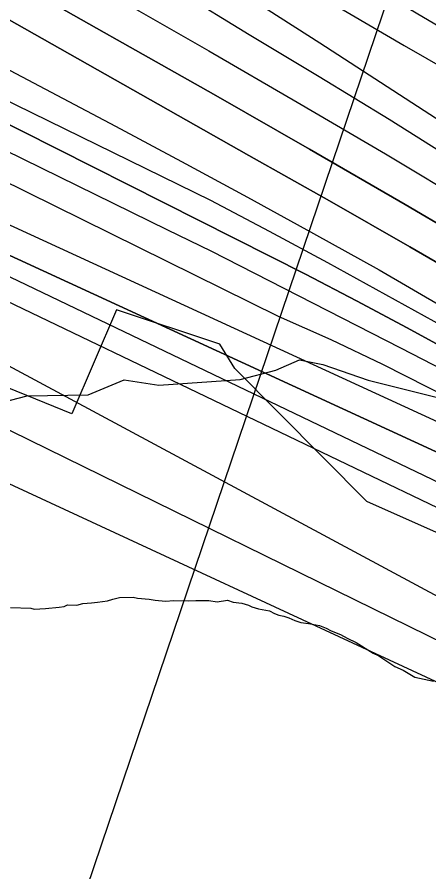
# Model space of a CAD drawing. Extents: x 3263578 to 3301413, y 764927 to 798602.
# Drawn here: x 3279485 to 3279758, y 784515 to 785082 of the extents above; entities that cross this region are included whole.
import ezdxf

# ---------------------------------------------------------------- set-up
doc = ezdxf.new("R2010")
doc.units = 0
for name, color, linetype in [('V-RIVR-EDGE', 7, 'Continuous'), ('V-RIVR-RANG', 7, 'Continuous'), ('V-RRAP-RVMT', 7, 'Continuous'), ('V-SITE-VEGE', 7, 'Continuous'), ('V-TOPO-DPTH', 7, 'Continuous'), ('V-TOPO-MAJR', 7, 'Continuous'), ('V-TOPO-MINR', 7, 'Continuous'), ('V-TOPO-WATR', 7, 'Continuous')]:
    doc.layers.add(name, color=color, linetype=linetype)

msp = doc.modelspace()

# ---------------------------------------------------------------- linework, layer by layer
at = {"layer": 'V-RIVR-EDGE'}
for points in [[(3279024.34, 785187.96), (3279144.2, 785143.76), (3279155.47, 785130.7), (3279179.69, 785081.95), (3279201.32, 785038.87), (3279217.36, 785024.92), (3279243.86, 785016.59), (3279257.73, 785000.04), (3279274.15, 784962.18), (3279278.88, 784940.44), (3279297.09, 784921.7), (3279320.9, 784880.35), (3279334.73, 784851.19), (3279357.29, 784831.14), (3279398.52, 784807.13), (3279418.95, 784805.34), (3279440.26, 784808.76), (3279470.29, 784824.77), (3279491.6, 784830.37), (3279532.03, 784831.14), (3279555.96, 784841.08), (3279578.99, 784837.55), (3279632.9, 784841.32)], [(3279632.9, 784841.32), (3279656.39, 784847.35), (3279672.05, 784854.27), (3279687.69, 784851.19), (3279717.66, 784840.68), (3279774.13, 784826.63), (3279799.31, 784813.53), (3279829.71, 784803.02), (3279846.21, 784793.42), (3279865.75, 784785.54), (3279892.68, 784776.35), (3279906.14, 784771.97), (3279957.79, 784742.72), (3279977.75, 784724.85), (3280015.53, 784712.15), (3280037.24, 784702.53), (3280064.15, 784683.77), (3280104.52, 784662.37), (3280143.15, 784640.11), (3280216.11, 784613.41), (3280244.77, 784601.61), (3280271.66, 784578.07)]]:
    msp.add_lwpolyline(points, dxfattribs=at)
at = {"layer": 'V-RIVR-RANG'}
msp.add_lwpolyline([(3279440.21, 784235.32), (3279942.74, 785720.94)], dxfattribs=at)
msp.add_lwpolyline([(3279440.21, 784235.32), (3279942.74, 785720.94)], dxfattribs=at)
at = {"layer": 'V-RRAP-RVMT'}
msp.add_lwpolyline([(3280383.26, 784543.21), (3280223.78, 784626.91), (3280217.25, 784613.68), (3279957.56, 784750.46), (3279954.75, 784745.03), (3279919.02, 784763.47), (3279920.48, 784723.05), (3279891.57, 784712.39), (3279851.98, 784709.42), (3279796.77, 784724.63), (3279716.82, 784760.33), (3279629.27, 784848.46), (3279619.43, 784864.61), (3279550.93, 784887.51), (3279521.19, 784818.37), (3279393.5, 784870.34), (3279399.86, 784887.49), (3279326.97, 784922.86), (3279358.95, 784991.62), (3279326.08, 784990.94), (3279319.94, 785030.79)], dxfattribs=at)
at = {"layer": 'V-SITE-VEGE'}
msp.add_lwpolyline([(3279480.62, 784689.9), (3279494.13, 784689.56), (3279496.36, 784688.94), (3279503.69, 784689.32), (3279512.73, 784690.22), (3279516.12, 784690.7), (3279518.4, 784691.77), (3279524.59, 784691.61), (3279528.56, 784692.64), (3279534.2, 784693.06), (3279538.15, 784693.53), (3279544.93, 784694.48), (3279548.33, 784695.52), (3279552.87, 784696.54), (3279561.89, 784696.87), (3279564.69, 784696.24), (3279572.55, 784695.48), (3279576.48, 784694.82), (3279583.22, 784694.08), (3279588.86, 784694.51), (3279598.43, 784694.27), (3279603.51, 784694.7), (3279611.95, 784694.49), (3279617.56, 784693.79), (3279624.35, 784694.74), (3279628.25, 784693.52), (3279633.87, 784692.81), (3279638.34, 784691.57), (3279640.57, 784690.39), (3279645.04, 784689.15), (3279652.33, 784687.84), (3279655.66, 784686.07), (3279658.45, 784684.88), (3279661.81, 784684.23), (3279665.16, 784683.02), (3279669.06, 784681.23), (3279672.97, 784680.01), (3279678.02, 784679.32), (3279685.31, 784678.01), (3279689.77, 784676.21), (3279693.1, 784674.43), (3279699.24, 784672.03), (3279703.68, 784669.66), (3279709.8, 784666.69), (3279720.89, 784659.66), (3279724.79, 784657.87), (3279735.31, 784650.84), (3279740.88, 784648.45), (3279748.65, 784643.75), (3279760.97, 784641.19)], dxfattribs=at)
at = {"layer": 'V-TOPO-DPTH'}
for points in [[(3280108.79, 784602.57), (3280105.13, 784605.71), (3280097.02, 784611.99), (3280088.7, 784618), (3280032.76, 784656.33), (3280020.24, 784664.67), (3280007.58, 784672.77), (3279994.71, 784680.53), (3279981.7, 784688.07), (3279968.52, 784695.33), (3279955.27, 784702.44), (3279941.9, 784709.34), (3279928.46, 784716.1), (3279905.15, 784727.58), (3279879.74, 784739.29), (3279174.84, 785064.24), (3279120.7, 785099.29), (3279091.25, 785118.28), (3279061.77, 785137.21), (3279032.22, 785156.03), (3279002.62, 785174.79), (3278840.16, 785277.38), (3278816.77, 785291.74), (3277912.96, 785738.88)], [(3280131.31, 784623.15), (3280123.78, 784629.61), (3280103.21, 784645.54), (3280082.1, 784660.8), (3279940.06, 784758.12), (3279908.29, 784779.27), (3279876.16, 784799.84), (3279843.49, 784819.54), (3279810.46, 784838.66), (3279777.07, 784857.18), (3279743.56, 784875.47), (3279709.86, 784893.42), (3279676.04, 784911.14), (3279159.21, 785172.23), (3279139.14, 785184.84), (3279119.16, 785197.61), (3279099.34, 785210.61), (3279079.62, 785223.77), (3278979.94, 785291.14)], [(3280131.31, 784623.15), (3280123.78, 784629.61), (3280103.21, 784645.54), (3280082.1, 784660.8), (3279940.06, 784758.12), (3279908.29, 784779.27), (3279876.16, 784799.84), (3279843.49, 784819.54), (3279810.46, 784838.66), (3279777.07, 784857.18), (3279743.56, 784875.47), (3279709.86, 784893.42), (3279676.04, 784911.14), (3279159.21, 785172.23), (3279139.14, 785184.84), (3279119.16, 785197.61), (3279099.34, 785210.61), (3279079.62, 785223.77), (3278979.94, 785291.14)], [(3279064.7, 785181.82), (3279074.47, 785175.45), (3279081.37, 785171.02), (3279088.3, 785166.64), (3279095.28, 785162.35), (3279102.3, 785158.11), (3279658.05, 784883.18), (3279692.83, 784867.74), (3279727.18, 784851.29), (3279802.15, 784813.42), (3279825.82, 784801.27), (3279849.39, 784788.91), (3279872.79, 784776.24), (3279896.08, 784763.37), (3279919.1, 784750.04), (3279941.87, 784736.31), (3279964.26, 784721.97), (3279986.41, 784707.23), (3280085.4, 784639.4), (3280100.12, 784628.77), (3280114.45, 784617.66), (3280120.05, 784612.86)], [(3279064.7, 785181.82), (3279074.47, 785175.45), (3279081.37, 785171.02), (3279088.3, 785166.64), (3279095.28, 785162.35), (3279102.3, 785158.11), (3279658.05, 784883.18), (3279692.83, 784867.74), (3279727.18, 784851.29), (3279802.15, 784813.42), (3279825.82, 784801.27), (3279849.39, 784788.91), (3279872.79, 784776.24), (3279896.08, 784763.37), (3279919.1, 784750.04), (3279941.87, 784736.31), (3279964.26, 784721.97), (3279986.41, 784707.23), (3280085.4, 784639.4), (3280100.12, 784628.77), (3280114.45, 784617.66), (3280120.05, 784612.86)], [(3279235.65, 785175.84), (3279550.12, 785009.25), (3279594, 784985.8), (3279637.77, 784962.14), (3279681.36, 784938.16), (3279724.84, 784913.97), (3279767.88, 784889.05), (3279810.46, 784863.37), (3279852.32, 784836.57), (3279893.72, 784809.01), (3280078.79, 784682.2), (3280106.3, 784662.32), (3280133.1, 784641.56), (3280142.57, 784633.44)], [(3279235.65, 785175.84), (3279550.12, 785009.25), (3279594, 784985.8), (3279637.77, 784962.14), (3279681.36, 784938.16), (3279724.84, 784913.97), (3279767.88, 784889.05), (3279810.46, 784863.37), (3279852.32, 784836.57), (3279893.72, 784809.01), (3280078.79, 784682.2), (3280106.3, 784662.32), (3280133.1, 784641.56), (3280142.57, 784633.44)], [(3279483.25, 785105.32), (3279542.63, 785071.46), (3279551.29, 785066.59), (3279615.1, 785030.47), (3279678.75, 784994.06), (3279742.15, 784957.23), (3279805.39, 784920.12), (3279849.04, 784894.31), (3279903.42, 784861.72), (3279957.54, 784828.72), (3280011.27, 784795.08), (3280064.75, 784761.04), (3280147.21, 784707.86), (3280159.16, 784699.94), (3280170.98, 784691.83), (3280182.59, 784683.42), (3280190.65, 784677.37)], [(3280190.65, 784677.37), (3280182.59, 784683.42), (3280170.98, 784691.83), (3280159.16, 784699.94), (3280147.21, 784707.86), (3280064.75, 784761.04), (3280011.27, 784795.08), (3279957.54, 784828.72), (3279903.42, 784861.72), (3279849.04, 784894.31), (3279805.39, 784920.12), (3279742.15, 784957.23), (3279678.75, 784994.06), (3279615.1, 785030.47), (3279551.29, 785066.59), (3279542.63, 785071.46), (3279483.25, 785105.32)], [(3280178.75, 784666.49), (3280172.15, 784671.57), (3280167.05, 784675.39), (3280161.89, 784679.13), (3280156.63, 784682.73), (3280151.31, 784686.24), (3280115.29, 784709.4), (3280091.82, 784724.28), (3280068.25, 784738.99), (3280044.5, 784753.42), (3280020.65, 784767.67), (3279851.39, 784867.45), (3279798.4, 784898.46), (3279745.27, 784929.25), (3279691.94, 784959.7), (3279638.49, 784989.92), (3279584.99, 785020.06), (3279531.57, 785050.34), (3279478.25, 785080.81)], [(3280178.75, 784666.49), (3280172.15, 784671.57), (3280167.05, 784675.39), (3280161.89, 784679.13), (3280156.63, 784682.73), (3280151.31, 784686.24), (3280115.29, 784709.4), (3280091.82, 784724.28), (3280068.25, 784738.99), (3280044.5, 784753.42), (3280020.65, 784767.67), (3279851.39, 784867.45), (3279798.4, 784898.46), (3279745.27, 784929.25), (3279691.94, 784959.7), (3279638.49, 784989.92), (3279584.99, 785020.06), (3279531.57, 785050.34), (3279478.25, 785080.81)]]:
    msp.add_lwpolyline(points, dxfattribs=at)
at = {"layer": 'V-TOPO-MAJR'}
for points in [[(3277841.28, 785674.32), (3278954.56, 785138.27), (3278959.41, 785136.13), (3278964.14, 785133.69), (3278968.83, 785131.17), (3278973.43, 785128.49), (3278977.97, 785125.71), (3279012.97, 785103.57), (3279019.17, 785099.63), (3279025.35, 785095.67), (3279031.53, 785091.69), (3279037.69, 785087.7), (3279961.12, 784591.14), (3280018.62, 784566.23), (3280039.01, 784555.3), (3280049.34, 784548.24)], [(3279370.9, 785196.02), (3279494.24, 785126.56), (3279553.22, 785093.09), (3279612.06, 785059.36), (3279670.67, 785025.24), (3279729.13, 784990.86), (3279787.27, 784955.95), (3279845.13, 784920.59), (3279902.58, 784884.55), (3279959.74, 784848.07), (3280143.12, 784729.5), (3280161.7, 784717.16), (3280180.07, 784704.52), (3280198.12, 784691.44), (3280202.47, 784688.17)]]:
    msp.add_lwpolyline(points, dxfattribs=at)
at = {"layer": 'V-TOPO-MINR'}
for points in [[(3276581.65, 787830.87), (3276665.12, 787735.55), (3277232.8, 786656.43), (3277234.27, 786653.64), (3277235.74, 786650.84), (3277237.2, 786648.05), (3277238.67, 786645.25), (3277793.72, 785682.17), (3277808.95, 785664.65), (3277825.65, 785648.52), (3277843.33, 785633.33), (3278947.25, 785019.53), (3278951.49, 785017.8), (3278955.64, 785015.91), (3278959.66, 785013.75), (3278963.6, 785011.43), (3280019.89, 784521.33)], [(3278738.01, 785924.06), (3279215.23, 785385.03), (3279231.91, 785367.32), (3279249.25, 785350.33), (3279267.6, 785334.44), (3279286.62, 785319.27), (3279458.42, 785190.67), (3279502.36, 785158.86), (3279546.95, 785128.02), (3279592.51, 785098.63), (3279638.71, 785070.21), (3279685.23, 785042.24), (3279731.52, 785013.91), (3279777.48, 784985.03), (3279823.21, 784955.78), (3280139.04, 784751.17), (3280164.24, 784734.4), (3280189.17, 784717.23), (3280213.66, 784699.46), (3280214.3, 784698.98)], [(3277912.96, 785738.88), (3278816.77, 785291.74), (3278840.16, 785277.38), (3279002.62, 785174.79), (3279032.22, 785156.03), (3279061.77, 785137.21), (3279091.25, 785118.28), (3279120.7, 785099.29), (3279174.84, 785064.24), (3279879.74, 784739.29), (3279905.15, 784727.58), (3279928.46, 784716.1), (3279941.9, 784709.34), (3279955.27, 784702.44), (3279968.52, 784695.33), (3279981.7, 784688.07), (3279994.71, 784680.53), (3280007.58, 784672.77), (3280020.24, 784664.67), (3280032.76, 784656.33), (3280088.7, 784618), (3280097.02, 784611.99), (3280105.13, 784605.71), (3280108.79, 784602.57)], [(3278945.46, 785715.04), (3279232.35, 785384.98), (3279244.65, 785371.72), (3279257.46, 785359.02), (3279271.07, 785347.16), (3279285.19, 785335.87), (3279412.47, 785240.59), (3279445.38, 785216.76), (3279478.76, 785193.65), (3279512.87, 785171.62), (3279547.45, 785150.3), (3279582.27, 785129.31), (3279616.92, 785108.06), (3279651.32, 785086.4), (3279685.55, 785064.47), (3280134.97, 784772.84), (3280166.79, 784751.64), (3280198.26, 784729.94), (3280226.08, 784709.75)], [(3277842.3, 785653.82), (3279023.57, 785046.03), (3279053.23, 785033.16), (3279082.34, 785019.02), (3279111.09, 785004.22), (3279139.3, 784988.42), (3279167.16, 784971.95), (3279205.85, 784948.16), (3279252.7, 784919.17), (3280008.51, 784548.06), (3280024.74, 784541.67), (3280035.99, 784536.04)], [(3279282.33, 785369.06), (3279321.77, 785339.53), (3279332.01, 785332.11), (3279342.4, 785324.92), (3279353.01, 785318.06), (3279363.77, 785311.42), (3279374.67, 785305.01), (3279385.6, 785298.65), (3279396.6, 785292.4), (3279407.63, 785286.22), (3280202.42, 784817.43), (3280222.08, 784803.09), (3280241.49, 784788.42), (3280260.53, 784773.28), (3280278.98, 784758.09)], [(3278937.38, 785345.55), (3279109.69, 785226.84), (3279121.23, 785218.99), (3279132.84, 785211.23), (3279144.53, 785203.6), (3279156.29, 785196.07), (3279232.29, 785148.01), (3279239.55, 785143.75), (3279246.97, 785139.83), (3279613.06, 784960.14), (3279651.92, 784939.58), (3279690.66, 784918.79), (3279729.22, 784897.66), (3279767.66, 784876.31), (3279805.69, 784854.29), (3279843.31, 784831.6), (3279880.31, 784807.91), (3279916.9, 784783.56), (3280080.44, 784671.5), (3280104.76, 784653.93), (3280128.44, 784635.58), (3280136.94, 784628.29)], [(3278979.94, 785291.14), (3279079.62, 785223.77), (3279099.34, 785210.61), (3279119.16, 785197.61), (3279139.14, 785184.84), (3279159.21, 785172.23), (3279676.04, 784911.14), (3279709.86, 784893.42), (3279743.56, 784875.47), (3279777.07, 784857.18), (3279810.46, 784838.66), (3279843.49, 784819.54), (3279876.16, 784799.84), (3279908.29, 784779.27), (3279940.06, 784758.12), (3280082.1, 784660.8), (3280103.21, 784645.54), (3280123.78, 784629.61), (3280131.31, 784623.15)], [(3279478.66, 785217.15), (3279501.64, 785203.54), (3279524.65, 785189.98), (3279547.68, 785176.44), (3279741.55, 785062.74), (3279784.93, 785037.75), (3279828.57, 785013.21), (3279872.58, 784989.36), (3279916.84, 784965.96), (3279960.75, 784942.01), (3280003.93, 784916.87), (3280046.02, 784889.95), (3280087.39, 784861.84), (3280208.93, 784775.48), (3280216.32, 784770.13), (3280223.64, 784764.67), (3280230.84, 784759.08), (3280237.98, 784753.38), (3280256.94, 784737.95)], [(3279056.32, 785214.04), (3279080.29, 785198.35), (3279104.37, 785182.85), (3279128.64, 785167.63), (3279153.03, 785152.61), (3279584.6, 784940.53), (3279613.34, 784926.52), (3279739.06, 784862.24), (3279767.82, 784847.32), (3279796.46, 784832.18), (3279824.93, 784816.71), (3279853.27, 784801.02), (3279881.3, 784784.79), (3279909.02, 784768.07), (3279936.29, 784750.61), (3279963.25, 784732.67), (3280083.75, 784650.1), (3280101.66, 784637.15), (3280119.11, 784623.64), (3280125.68, 784618)], [(3279235.65, 785175.84), (3279550.12, 785009.25), (3279594, 784985.8), (3279637.77, 784962.14), (3279681.36, 784938.16), (3279724.84, 784913.97), (3279767.88, 784889.05), (3279810.46, 784863.37), (3279852.32, 784836.57), (3279893.72, 784809.01), (3280078.79, 784682.2), (3280106.3, 784662.32), (3280133.1, 784641.56), (3280142.57, 784633.44)], [(3279052.96, 785164.73), (3279074.09, 785151.29), (3279095.19, 785137.79), (3279116.25, 785124.24), (3279137.39, 785110.79), (3279158.63, 785097.54), (3279180.06, 785084.58), (3279201.6, 785071.8), (3279794.17, 784799.13), (3279830.54, 784782.04), (3279865.29, 784764.7), (3279883.85, 784755.27), (3279902.33, 784745.66), (3279920.66, 784735.78), (3279938.89, 784725.71), (3279956.91, 784715.28), (3279974.73, 784704.54), (3279992.26, 784693.31), (3280009.59, 784681.78), (3280087.05, 784628.7), (3280098.57, 784620.38), (3280109.79, 784611.69), (3280114.42, 784607.71)], [(3279049.58, 785123.3), (3279071.26, 785109.37), (3279092.9, 785095.38), (3279932.16, 784692.46), (3279947.87, 784687.13), (3279963.25, 784680.89), (3279978.4, 784674.06), (3279991.72, 784667.58), (3280000, 784663.45), (3280008.24, 784659.24), (3280016.4, 784654.87), (3280024.51, 784650.42), (3280032.52, 784645.78), (3280040.44, 784641), (3280048.22, 784636.02), (3280055.93, 784630.89), (3280090.36, 784607.3), (3280095.48, 784603.6), (3280100.46, 784599.74), (3280103.16, 784597.42)], [(3279483.25, 785105.32), (3279542.63, 785071.46), (3279551.29, 785066.59), (3279615.1, 785030.47), (3279678.75, 784994.06), (3279742.15, 784957.23), (3279805.39, 784920.12), (3279849.04, 784894.31), (3279903.42, 784861.72), (3279957.54, 784828.72), (3280011.27, 784795.08), (3280064.75, 784761.04), (3280147.21, 784707.86), (3280159.16, 784699.94), (3280170.98, 784691.83), (3280182.59, 784683.42), (3280190.65, 784677.37)], [(3279065.25, 785091.52), (3280027.74, 784629.43), (3280033.55, 784627.85), (3280039.27, 784626.02), (3280044.87, 784623.83), (3280050.37, 784621.4), (3280055, 784619.17), (3280058.12, 784617.64), (3280061.21, 784616.07), (3280064.27, 784614.44), (3280067.32, 784612.77), (3280070.32, 784611.03), (3280073.29, 784609.24), (3280076.21, 784607.37), (3280079.1, 784605.45), (3280092.01, 784596.6), (3280093.93, 784595.21), (3280095.8, 784593.76), (3280097.53, 784592.28)], [(3279478.25, 785080.81), (3279531.57, 785050.34), (3279584.99, 785020.06), (3279638.49, 784989.92), (3279691.94, 784959.7), (3279745.27, 784929.25), (3279798.4, 784898.46), (3279851.39, 784867.45), (3280020.65, 784767.67), (3280044.5, 784753.42), (3280068.25, 784738.99), (3280091.82, 784724.28), (3280115.29, 784709.4), (3280151.31, 784686.24), (3280156.63, 784682.73), (3280161.89, 784679.13), (3280167.05, 784675.39), (3280172.15, 784671.57), (3280178.75, 784666.49)]]:
    msp.add_lwpolyline(points, dxfattribs=at)
at = {"layer": 'V-TOPO-WATR'}
msp.add_lwpolyline([(3279064.7, 785181.82), (3279074.47, 785175.45), (3279081.37, 785171.02), (3279088.3, 785166.64), (3279095.28, 785162.35), (3279102.3, 785158.11), (3279658.05, 784883.18), (3279692.83, 784867.74), (3279727.18, 784851.29), (3279802.15, 784813.42), (3279825.82, 784801.27), (3279849.39, 784788.91), (3279872.79, 784776.24), (3279896.08, 784763.37), (3279919.1, 784750.04), (3279941.87, 784736.31), (3279964.26, 784721.97), (3279986.41, 784707.23), (3280085.4, 784639.4), (3280100.12, 784628.77), (3280114.45, 784617.66), (3280120.05, 784612.86)], dxfattribs=at)

doc.saveas('drawing.dxf')
